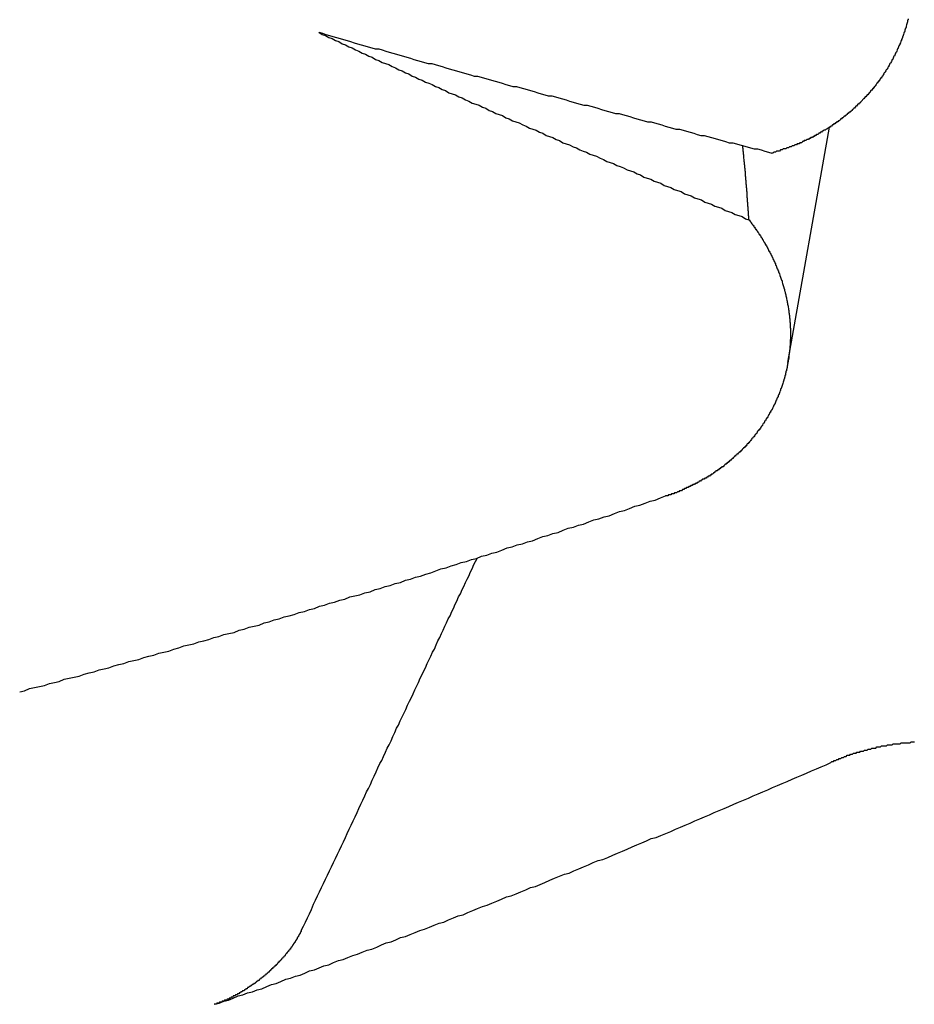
# Model space of a CAD drawing. Extents: x 1107 to 4046, y 937 to 3355.
# Tile 428 of 656: x 2162.282 to 2163.141, y 2668.278 to 2669.223. Entities that reach past the tile are written whole.
import ezdxf

# ---------------------------------------------------------------- set-up
doc = ezdxf.new("R2010")
doc.units = 0
doc.layers.add('KF_VIDA_L___C_REAR', color=7, linetype='CONTINUOUS')

# ---------------------------------------------------------------- blocks, each defined once
blk = doc.blocks.new('KF_VIDA_L___C_REAR')
at = {"layer": 'KF_VIDA_L___C_REAR'}
blk.add_line((-23.959498, 979.680921), (-23.919476, 979.907006), dxfattribs=at)
for points in [[(-23.8439, 980.011, 0), (-23.8441, 980.01, 0), (-23.8443, 980.01, 0), (-23.8446, 980.009, 0), (-23.8448, 980.008, 0), (-23.845, 980.007, 0), (-23.8452, 980.006, 0), (-23.8454, 980.006, 0), (-23.8457, 980.005, 0), (-23.8459, 980.004, 0), (-23.8461, 980.003, 0), (-23.8464, 980.002, 0), (-23.8466, 980.002, 0), (-23.8469, 980.001, 0), (-23.8471, 980, 0), (-23.8474, 979.999, 0), (-23.8477, 979.998, 0), (-23.8479, 979.998, 0), (-23.8482, 979.997, 0), (-23.8485, 979.996, 0), (-23.8488, 979.995, 0), (-23.8491, 979.994, 0), (-23.8494, 979.994, 0), (-23.8496, 979.993, 0), (-23.8499, 979.992, 0), (-23.8503, 979.991, 0), (-23.8506, 979.99, 0), (-23.8509, 979.99, 0), (-23.8512, 979.989, 0), (-23.8515, 979.988, 0), (-23.8519, 979.987, 0), (-23.8522, 979.986, 0), (-23.8525, 979.986, 0), (-23.8529, 979.985, 0), (-23.8532, 979.984, 0), (-23.8536, 979.983, 0), (-23.8539, 979.982, 0), (-23.8543, 979.982, 0), (-23.8546, 979.981, 0), (-23.855, 979.98, 0), (-23.8554, 979.979, 0), (-23.8557, 979.979, 0), (-23.8561, 979.978, 0), (-23.8565, 979.977, 0), (-23.8569, 979.976, 0), (-23.8573, 979.975, 0), (-23.8577, 979.975, 0), (-23.8581, 979.974, 0), (-23.8585, 979.973, 0), (-23.8589, 979.972, 0), (-23.8593, 979.972, 0), (-23.8597, 979.971, 0), (-23.8602, 979.97, 0), (-23.8606, 979.969, 0), (-23.861, 979.968, 0), (-23.8615, 979.968, 0), (-23.8619, 979.967, 0), (-23.8623, 979.966, 0), (-23.8628, 979.965, 0), (-23.8632, 979.965, 0), (-23.8637, 979.964, 0), (-23.8642, 979.963, 0), (-23.8646, 979.962, 0), (-23.8651, 979.962, 0), (-23.8656, 979.961, 0), (-23.866, 979.96, 0), (-23.8665, 979.959, 0), (-23.867, 979.959, 0), (-23.8675, 979.958, 0), (-23.868, 979.957, 0), (-23.8685, 979.956, 0), (-23.869, 979.956, 0), (-23.8695, 979.955, 0), (-23.87, 979.954, 0), (-23.8705, 979.954, 0), (-23.871, 979.953, 0), (-23.8716, 979.952, 0), (-23.8721, 979.951, 0), (-23.8726, 979.951, 0), (-23.8731, 979.95, 0), (-23.8737, 979.949, 0), (-23.8742, 979.949, 0), (-23.8748, 979.948, 0), (-23.8753, 979.947, 0), (-23.8759, 979.946, 0), (-23.8764, 979.946, 0), (-23.877, 979.945, 0), (-23.8776, 979.944, 0), (-23.8781, 979.944, 0), (-23.8787, 979.943, 0), (-23.8793, 979.942, 0), (-23.8799, 979.942, 0), (-23.8805, 979.941, 0), (-23.881, 979.94, 0), (-23.8816, 979.94, 0), (-23.8822, 979.939, 0), (-23.8828, 979.938, 0), (-23.8834, 979.938, 0), (-23.884, 979.937, 0), (-23.8847, 979.936, 0), (-23.8853, 979.936, 0), (-23.8859, 979.935, 0), (-23.8865, 979.934, 0), (-23.8871, 979.934, 0), (-23.8878, 979.933, 0), (-23.8884, 979.932, 0), (-23.889, 979.932, 0), (-23.8897, 979.931, 0), (-23.8903, 979.93, 0), (-23.891, 979.93, 0), (-23.8916, 979.929, 0), (-23.8923, 979.929, 0), (-23.8929, 979.928, 0), (-23.8936, 979.927, 0), (-23.8942, 979.927, 0), (-23.8949, 979.926, 0), (-23.8956, 979.925, 0), (-23.8962, 979.925, 0), (-23.8969, 979.924, 0), (-23.8976, 979.924, 0), (-23.8983, 979.923, 0), (-23.899, 979.922, 0), (-23.8996, 979.922, 0), (-23.9003, 979.921, 0), (-23.901, 979.921, 0), (-23.9017, 979.92, 0), (-23.9024, 979.92, 0), (-23.9031, 979.919, 0), (-23.9038, 979.918, 0), (-23.9045, 979.918, 0), (-23.9052, 979.917, 0), (-23.9059, 979.917, 0), (-23.9066, 979.916, 0), (-23.9074, 979.916, 0), (-23.9081, 979.915, 0), (-23.9088, 979.915, 0), (-23.9095, 979.914, 0), (-23.9102, 979.913, 0), (-23.911, 979.913, 0), (-23.9117, 979.912, 0), (-23.9124, 979.912, 0), (-23.9131, 979.911, 0), (-23.9139, 979.911, 0), (-23.9146, 979.91, 0), (-23.9154, 979.91, 0), (-23.9161, 979.909, 0), (-23.9168, 979.909, 0), (-23.9176, 979.908, 0), (-23.9183, 979.908, 0), (-23.9191, 979.907, 0), (-23.9198, 979.907, 0), (-23.9206, 979.906, 0), (-23.9213, 979.906, 0), (-23.9221, 979.905, 0), (-23.9228, 979.905, 0), (-23.9236, 979.904, 0), (-23.9244, 979.904, 0), (-23.9251, 979.904, 0), (-23.9259, 979.903, 0), (-23.9267, 979.903, 0), (-23.9274, 979.902, 0), (-23.9282, 979.902, 0), (-23.929, 979.901, 0), (-23.9297, 979.901, 0), (-23.9305, 979.9, 0), (-23.9313, 979.9, 0), (-23.9321, 979.9, 0), (-23.9328, 979.899, 0), (-23.9336, 979.899, 0), (-23.9344, 979.898, 0), (-23.9352, 979.898, 0), (-23.9359, 979.897, 0), (-23.9367, 979.897, 0), (-23.9375, 979.897, 0), (-23.9383, 979.896, 0), (-23.9391, 979.896, 0), (-23.9399, 979.895, 0), (-23.9407, 979.895, 0), (-23.9415, 979.895, 0), (-23.9423, 979.894, 0), (-23.9431, 979.894, 0), (-23.9439, 979.894, 0), (-23.9447, 979.893, 0), (-23.9455, 979.893, 0), (-23.9463, 979.892, 0), (-23.9472, 979.892, 0), (-23.948, 979.892, 0), (-23.9488, 979.891, 0), (-23.9496, 979.891, 0), (-23.9505, 979.891, 0), (-23.9513, 979.89, 0), (-23.9521, 979.89, 0), (-23.953, 979.89, 0), (-23.9538, 979.889, 0), (-23.9547, 979.889, 0), (-23.9555, 979.889, 0), (-23.9564, 979.888, 0), (-23.9572, 979.888, 0), (-23.9581, 979.888, 0), (-23.959, 979.887, 0), (-23.9598, 979.887, 0), (-23.9607, 979.887, 0), (-23.9616, 979.886, 0), (-23.9624, 979.886, 0), (-23.9633, 979.886, 0), (-23.9642, 979.886, 0), (-23.9651, 979.885, 0), (-23.9659, 979.885, 0), (-23.9668, 979.885, 0), (-23.9677, 979.884, 0), (-23.9686, 979.884, 0), (-23.9695, 979.884, 0), (-23.9704, 979.884, 0), (-23.9713, 979.883, 0), (-23.9722, 979.883, 0), (-23.9731, 979.883, 0), (-23.974, 979.882, 0), (-23.9749, 979.882, 0)], [(-24.4099, 979.998, 0), (-24.4067, 979.996, 0), (-24.4035, 979.995, 0), (-24.4003, 979.993, 0), (-24.3971, 979.992, 0), (-24.3939, 979.99, 0), (-24.3907, 979.989, 0), (-24.3875, 979.987, 0), (-24.3843, 979.986, 0), (-24.3812, 979.984, 0), (-24.378, 979.983, 0), (-24.3748, 979.981, 0), (-24.3716, 979.98, 0), (-24.3684, 979.978, 0), (-24.3652, 979.977, 0), (-24.362, 979.975, 0), (-24.3588, 979.974, 0), (-24.3556, 979.972, 0), (-24.3524, 979.971, 0), (-24.3492, 979.969, 0), (-24.346, 979.968, 0), (-24.3428, 979.967, 0), (-24.3396, 979.965, 0), (-24.3364, 979.964, 0), (-24.3332, 979.962, 0), (-24.33, 979.961, 0), (-24.3268, 979.959, 0), (-24.3236, 979.958, 0), (-24.3204, 979.956, 0), (-24.3171, 979.955, 0), (-24.3139, 979.953, 0), (-24.3107, 979.952, 0), (-24.3075, 979.95, 0), (-24.3043, 979.949, 0), (-24.3011, 979.948, 0), (-24.2979, 979.946, 0), (-24.2947, 979.945, 0), (-24.2915, 979.943, 0), (-24.2883, 979.942, 0), (-24.2851, 979.94, 0), (-24.2818, 979.939, 0), (-24.2786, 979.938, 0), (-24.2754, 979.936, 0), (-24.2722, 979.935, 0), (-24.269, 979.933, 0), (-24.2658, 979.932, 0), (-24.2626, 979.93, 0), (-24.2593, 979.929, 0), (-24.2561, 979.928, 0), (-24.2529, 979.926, 0), (-24.2497, 979.925, 0), (-24.2465, 979.923, 0), (-24.2432, 979.922, 0), (-24.24, 979.92, 0), (-24.2368, 979.919, 0), (-24.2336, 979.918, 0), (-24.2304, 979.916, 0), (-24.2271, 979.915, 0), (-24.2239, 979.913, 0), (-24.2207, 979.912, 0), (-24.2175, 979.911, 0), (-24.2142, 979.909, 0), (-24.211, 979.908, 0), (-24.2078, 979.906, 0), (-24.2046, 979.905, 0), (-24.2013, 979.904, 0), (-24.1981, 979.902, 0), (-24.1949, 979.901, 0), (-24.1917, 979.899, 0), (-24.1884, 979.898, 0), (-24.1852, 979.897, 0), (-24.182, 979.895, 0), (-24.1787, 979.894, 0), (-24.1755, 979.892, 0), (-24.1723, 979.891, 0), (-24.1691, 979.89, 0), (-24.1658, 979.888, 0), (-24.1626, 979.887, 0), (-24.1594, 979.885, 0), (-24.1561, 979.884, 0), (-24.1529, 979.883, 0), (-24.1496, 979.881, 0), (-24.1464, 979.88, 0), (-24.1432, 979.879, 0), (-24.1399, 979.877, 0), (-24.1367, 979.876, 0), (-24.1335, 979.874, 0), (-24.1302, 979.873, 0), (-24.127, 979.872, 0), (-24.1237, 979.87, 0), (-24.1205, 979.869, 0), (-24.1173, 979.868, 0), (-24.114, 979.866, 0), (-24.1108, 979.865, 0), (-24.1075, 979.864, 0), (-24.1043, 979.862, 0), (-24.1011, 979.861, 0), (-24.0978, 979.859, 0), (-24.0946, 979.858, 0), (-24.0913, 979.857, 0), (-24.0881, 979.855, 0), (-24.0848, 979.854, 0), (-24.0816, 979.853, 0), (-24.0783, 979.851, 0), (-24.0751, 979.85, 0), (-24.0719, 979.849, 0), (-24.0686, 979.847, 0), (-24.0654, 979.846, 0), (-24.0621, 979.845, 0), (-24.0589, 979.843, 0), (-24.0556, 979.842, 0), (-24.0524, 979.841, 0), (-24.0491, 979.839, 0), (-24.0459, 979.838, 0), (-24.0426, 979.837, 0), (-24.0394, 979.835, 0), (-24.0361, 979.834, 0), (-24.0329, 979.833, 0), (-24.0296, 979.831, 0), (-24.0263, 979.83, 0), (-24.0231, 979.829, 0), (-24.0198, 979.827, 0), (-24.0166, 979.826, 0), (-24.0133, 979.825, 0), (-24.0101, 979.823, 0), (-24.0068, 979.822, 0), (-24.0036, 979.821, 0), (-24.0003, 979.819, 0), (-23.997, 979.818, 0)], [(-24.4099, 979.998, 0), (-24.4065, 979.997, 0), (-24.4031, 979.996, 0), (-24.3997, 979.995, 0), (-24.3964, 979.994, 0), (-24.393, 979.993, 0), (-24.3896, 979.992, 0), (-24.3862, 979.991, 0), (-24.3828, 979.99, 0), (-24.3795, 979.989, 0), (-24.3761, 979.988, 0), (-24.3727, 979.987, 0), (-24.3693, 979.986, 0), (-24.3659, 979.985, 0), (-24.3626, 979.984, 0), (-24.3592, 979.983, 0), (-24.3558, 979.982, 0), (-24.3524, 979.982, 0), (-24.349, 979.981, 0), (-24.3457, 979.98, 0), (-24.3423, 979.979, 0), (-24.3389, 979.978, 0), (-24.3355, 979.977, 0), (-24.3321, 979.976, 0), (-24.3287, 979.975, 0), (-24.3253, 979.974, 0), (-24.322, 979.973, 0), (-24.3186, 979.972, 0), (-24.3152, 979.971, 0), (-24.3118, 979.97, 0), (-24.3084, 979.969, 0), (-24.305, 979.968, 0), (-24.3016, 979.968, 0), (-24.2982, 979.967, 0), (-24.2949, 979.966, 0), (-24.2915, 979.965, 0), (-24.2881, 979.964, 0), (-24.2847, 979.963, 0), (-24.2813, 979.962, 0), (-24.2779, 979.961, 0), (-24.2745, 979.96, 0), (-24.2711, 979.959, 0), (-24.2677, 979.958, 0), (-24.2643, 979.957, 0), (-24.2609, 979.956, 0), (-24.2576, 979.956, 0), (-24.2542, 979.955, 0), (-24.2508, 979.954, 0), (-24.2474, 979.953, 0), (-24.244, 979.952, 0), (-24.2406, 979.951, 0), (-24.2372, 979.95, 0), (-24.2338, 979.949, 0), (-24.2304, 979.948, 0), (-24.227, 979.947, 0), (-24.2236, 979.946, 0), (-24.2202, 979.946, 0), (-24.2168, 979.945, 0), (-24.2134, 979.944, 0), (-24.21, 979.943, 0), (-24.2066, 979.942, 0), (-24.2032, 979.941, 0), (-24.1998, 979.94, 0), (-24.1964, 979.939, 0), (-24.193, 979.938, 0), (-24.1896, 979.937, 0), (-24.1862, 979.937, 0), (-24.1828, 979.936, 0), (-24.1794, 979.935, 0), (-24.176, 979.934, 0), (-24.1726, 979.933, 0), (-24.1692, 979.932, 0), (-24.1658, 979.931, 0), (-24.1624, 979.93, 0), (-24.159, 979.929, 0), (-24.1556, 979.928, 0), (-24.1522, 979.928, 0), (-24.1488, 979.927, 0), (-24.1454, 979.926, 0), (-24.142, 979.925, 0), (-24.1386, 979.924, 0), (-24.1352, 979.923, 0), (-24.1318, 979.922, 0), (-24.1284, 979.921, 0), (-24.125, 979.92, 0), (-24.1216, 979.92, 0), (-24.1182, 979.919, 0), (-24.1148, 979.918, 0), (-24.1113, 979.917, 0), (-24.1079, 979.916, 0), (-24.1045, 979.915, 0), (-24.1011, 979.914, 0), (-24.0977, 979.913, 0), (-24.0943, 979.912, 0), (-24.0909, 979.912, 0), (-24.0875, 979.911, 0), (-24.0841, 979.91, 0), (-24.0807, 979.909, 0), (-24.0773, 979.908, 0), (-24.0739, 979.907, 0), (-24.0705, 979.906, 0), (-24.067, 979.905, 0), (-24.0636, 979.905, 0), (-24.0602, 979.904, 0), (-24.0568, 979.903, 0), (-24.0534, 979.902, 0), (-24.05, 979.901, 0), (-24.0466, 979.9, 0), (-24.0432, 979.899, 0), (-24.0398, 979.899, 0), (-24.0363, 979.898, 0), (-24.0329, 979.897, 0), (-24.0295, 979.896, 0), (-24.0261, 979.895, 0), (-24.0227, 979.894, 0), (-24.0193, 979.893, 0), (-24.0159, 979.892, 0), (-24.0125, 979.892, 0), (-24.009, 979.891, 0), (-24.0056, 979.89, 0), (-24.0022, 979.889, 0), (-23.9988, 979.888, 0), (-23.9954, 979.887, 0), (-23.992, 979.886, 0), (-23.9886, 979.886, 0), (-23.9851, 979.885, 0), (-23.9817, 979.884, 0), (-23.9783, 979.883, 0), (-23.9749, 979.882, 0)], [(-23.997, 979.818, 0), (-23.9971, 979.819, 0), (-23.9971, 979.819, 0), (-23.9972, 979.82, 0), (-23.9972, 979.821, 0), (-23.9972, 979.821, 0), (-23.9973, 979.822, 0), (-23.9973, 979.822, 0), (-23.9973, 979.823, 0), (-23.9974, 979.823, 0), (-23.9974, 979.824, 0), (-23.9974, 979.825, 0), (-23.9975, 979.825, 0), (-23.9975, 979.826, 0), (-23.9975, 979.826, 0), (-23.9976, 979.827, 0), (-23.9976, 979.827, 0), (-23.9977, 979.828, 0), (-23.9977, 979.829, 0), (-23.9977, 979.829, 0), (-23.9978, 979.83, 0), (-23.9978, 979.83, 0), (-23.9979, 979.831, 0), (-23.9979, 979.831, 0), (-23.9979, 979.832, 0), (-23.998, 979.833, 0), (-23.998, 979.833, 0), (-23.998, 979.834, 0), (-23.9981, 979.834, 0), (-23.9981, 979.835, 0), (-23.9982, 979.835, 0), (-23.9982, 979.836, 0), (-23.9982, 979.837, 0), (-23.9983, 979.837, 0), (-23.9983, 979.838, 0), (-23.9984, 979.838, 0), (-23.9984, 979.839, 0), (-23.9985, 979.839, 0), (-23.9985, 979.84, 0), (-23.9985, 979.841, 0), (-23.9986, 979.841, 0), (-23.9986, 979.842, 0), (-23.9987, 979.842, 0), (-23.9987, 979.843, 0), (-23.9987, 979.843, 0), (-23.9988, 979.844, 0), (-23.9988, 979.845, 0), (-23.9989, 979.845, 0), (-23.9989, 979.846, 0), (-23.999, 979.846, 0), (-23.999, 979.847, 0), (-23.999, 979.847, 0), (-23.9991, 979.848, 0), (-23.9991, 979.848, 0), (-23.9992, 979.849, 0), (-23.9992, 979.85, 0), (-23.9993, 979.85, 0), (-23.9993, 979.851, 0), (-23.9994, 979.851, 0), (-23.9994, 979.852, 0), (-23.9995, 979.852, 0), (-23.9995, 979.853, 0), (-23.9995, 979.854, 0), (-23.9996, 979.854, 0), (-23.9996, 979.855, 0), (-23.9997, 979.855, 0), (-23.9997, 979.856, 0), (-23.9998, 979.856, 0), (-23.9998, 979.857, 0), (-23.9999, 979.857, 0), (-23.9999, 979.858, 0), (-24, 979.859, 0), (-24, 979.859, 0), (-24.0001, 979.86, 0), (-24.0001, 979.86, 0), (-24.0002, 979.861, 0), (-24.0002, 979.861, 0), (-24.0003, 979.862, 0), (-24.0003, 979.862, 0), (-24.0004, 979.863, 0), (-24.0004, 979.863, 0), (-24.0004, 979.864, 0), (-24.0005, 979.865, 0), (-24.0005, 979.865, 0), (-24.0006, 979.866, 0), (-24.0006, 979.866, 0), (-24.0007, 979.867, 0), (-24.0007, 979.867, 0), (-24.0008, 979.868, 0), (-24.0008, 979.868, 0), (-24.0009, 979.869, 0), (-24.001, 979.869, 0), (-24.001, 979.87, 0), (-24.0011, 979.871, 0), (-24.0011, 979.871, 0), (-24.0012, 979.872, 0), (-24.0012, 979.872, 0), (-24.0013, 979.873, 0), (-24.0013, 979.873, 0), (-24.0014, 979.874, 0), (-24.0014, 979.874, 0), (-24.0015, 979.875, 0), (-24.0015, 979.875, 0), (-24.0016, 979.876, 0), (-24.0016, 979.876, 0), (-24.0017, 979.877, 0), (-24.0017, 979.878, 0), (-24.0018, 979.878, 0), (-24.0018, 979.879, 0), (-24.0019, 979.879, 0), (-24.002, 979.88, 0), (-24.002, 979.88, 0), (-24.0021, 979.881, 0), (-24.0021, 979.881, 0), (-24.0022, 979.882, 0), (-24.0022, 979.882, 0), (-24.0023, 979.883, 0), (-24.0023, 979.883, 0), (-24.0024, 979.884, 0), (-24.0025, 979.884, 0), (-24.0025, 979.885, 0), (-24.0026, 979.886, 0), (-24.0026, 979.886, 0), (-24.0027, 979.887, 0), (-24.0027, 979.887, 0), (-24.0028, 979.888, 0), (-24.0028, 979.888, 0), (-24.0029, 979.889, 0), (-24.003, 979.889, 0)], [(-23.997, 979.818, 0), (-23.9966, 979.818, 0), (-23.9961, 979.817, 0), (-23.9956, 979.816, 0), (-23.9951, 979.816, 0), (-23.9947, 979.815, 0), (-23.9942, 979.814, 0), (-23.9937, 979.814, 0), (-23.9933, 979.813, 0), (-23.9928, 979.813, 0), (-23.9924, 979.812, 0), (-23.9919, 979.811, 0), (-23.9915, 979.811, 0), (-23.991, 979.81, 0), (-23.9906, 979.809, 0), (-23.9902, 979.809, 0), (-23.9897, 979.808, 0), (-23.9893, 979.808, 0), (-23.9889, 979.807, 0), (-23.9884, 979.806, 0), (-23.988, 979.806, 0), (-23.9876, 979.805, 0), (-23.9872, 979.804, 0), (-23.9868, 979.804, 0), (-23.9863, 979.803, 0), (-23.9859, 979.803, 0), (-23.9855, 979.802, 0), (-23.9851, 979.801, 0), (-23.9847, 979.801, 0), (-23.9843, 979.8, 0), (-23.9839, 979.799, 0), (-23.9836, 979.799, 0), (-23.9832, 979.798, 0), (-23.9828, 979.797, 0), (-23.9824, 979.797, 0), (-23.982, 979.796, 0), (-23.9817, 979.796, 0), (-23.9813, 979.795, 0), (-23.9809, 979.794, 0), (-23.9806, 979.794, 0), (-23.9802, 979.793, 0), (-23.9798, 979.792, 0), (-23.9795, 979.792, 0), (-23.9791, 979.791, 0), (-23.9788, 979.79, 0), (-23.9784, 979.79, 0), (-23.9781, 979.789, 0), (-23.9777, 979.788, 0), (-23.9774, 979.788, 0), (-23.977, 979.787, 0), (-23.9767, 979.786, 0), (-23.9763, 979.786, 0), (-23.976, 979.785, 0), (-23.9757, 979.784, 0), (-23.9753, 979.784, 0), (-23.975, 979.783, 0), (-23.9747, 979.782, 0), (-23.9744, 979.782, 0), (-23.9741, 979.781, 0), (-23.9737, 979.78, 0), (-23.9734, 979.78, 0), (-23.9731, 979.779, 0), (-23.9728, 979.778, 0), (-23.9725, 979.778, 0), (-23.9722, 979.777, 0), (-23.9719, 979.776, 0), (-23.9716, 979.776, 0), (-23.9713, 979.775, 0), (-23.971, 979.774, 0), (-23.9707, 979.774, 0), (-23.9704, 979.773, 0), (-23.9701, 979.772, 0), (-23.9699, 979.771, 0), (-23.9696, 979.771, 0), (-23.9693, 979.77, 0), (-23.969, 979.769, 0), (-23.9687, 979.769, 0), (-23.9685, 979.768, 0), (-23.9682, 979.767, 0), (-23.968, 979.767, 0), (-23.9677, 979.766, 0), (-23.9674, 979.765, 0), (-23.9672, 979.764, 0), (-23.9669, 979.764, 0), (-23.9667, 979.763, 0), (-23.9664, 979.762, 0), (-23.9662, 979.762, 0), (-23.966, 979.761, 0), (-23.9657, 979.76, 0), (-23.9655, 979.76, 0), (-23.9652, 979.759, 0), (-23.965, 979.758, 0), (-23.9648, 979.757, 0), (-23.9646, 979.757, 0), (-23.9644, 979.756, 0), (-23.9641, 979.755, 0), (-23.9639, 979.754, 0), (-23.9637, 979.754, 0), (-23.9635, 979.753, 0), (-23.9633, 979.752, 0), (-23.9631, 979.752, 0), (-23.9629, 979.751, 0), (-23.9627, 979.75, 0), (-23.9625, 979.749, 0), (-23.9623, 979.749, 0), (-23.9621, 979.748, 0), (-23.962, 979.747, 0), (-23.9618, 979.747, 0), (-23.9616, 979.746, 0), (-23.9614, 979.745, 0), (-23.9613, 979.744, 0), (-23.9611, 979.744, 0), (-23.9609, 979.743, 0), (-23.9608, 979.742, 0), (-23.9606, 979.741, 0), (-23.9605, 979.741, 0), (-23.9603, 979.74, 0), (-23.9602, 979.739, 0), (-23.96, 979.738, 0), (-23.9599, 979.738, 0), (-23.9598, 979.737, 0), (-23.9596, 979.736, 0), (-23.9595, 979.736, 0), (-23.9594, 979.735, 0), (-23.9592, 979.734, 0), (-23.9591, 979.733, 0), (-23.959, 979.733, 0), (-23.9589, 979.732, 0), (-23.9588, 979.731, 0), (-23.9587, 979.73, 0), (-23.9586, 979.73, 0), (-23.9585, 979.729, 0), (-23.9584, 979.728, 0), (-23.9583, 979.727, 0), (-23.9582, 979.727, 0), (-23.9581, 979.726, 0), (-23.958, 979.725, 0), (-23.958, 979.725, 0), (-23.9579, 979.724, 0), (-23.9578, 979.723, 0), (-23.9578, 979.722, 0), (-23.9577, 979.722, 0), (-23.9576, 979.721, 0), (-23.9576, 979.72, 0), (-23.9575, 979.719, 0), (-23.9575, 979.719, 0), (-23.9574, 979.718, 0), (-23.9574, 979.717, 0), (-23.9574, 979.716, 0), (-23.9573, 979.716, 0), (-23.9573, 979.715, 0), (-23.9573, 979.714, 0), (-23.9572, 979.714, 0), (-23.9572, 979.713, 0), (-23.9572, 979.712, 0), (-23.9572, 979.711, 0), (-23.9572, 979.711, 0), (-23.9572, 979.71, 0), (-23.9572, 979.709, 0), (-23.9572, 979.708, 0), (-23.9572, 979.708, 0), (-23.9572, 979.707, 0), (-23.9572, 979.706, 0), (-23.9572, 979.705, 0), (-23.9572, 979.705, 0), (-23.9572, 979.704, 0), (-23.9572, 979.703, 0), (-23.9573, 979.703, 0), (-23.9573, 979.702, 0), (-23.9573, 979.701, 0), (-23.9574, 979.7, 0), (-23.9574, 979.7, 0), (-23.9574, 979.699, 0), (-23.9575, 979.698, 0), (-23.9575, 979.697, 0), (-23.9576, 979.697, 0), (-23.9576, 979.696, 0), (-23.9577, 979.695, 0), (-23.9578, 979.695, 0), (-23.9578, 979.694, 0), (-23.9579, 979.693, 0), (-23.958, 979.692, 0), (-23.958, 979.692, 0), (-23.9581, 979.691, 0), (-23.9582, 979.69, 0), (-23.9583, 979.69, 0), (-23.9584, 979.689, 0), (-23.9585, 979.688, 0), (-23.9585, 979.687, 0), (-23.9586, 979.687, 0), (-23.9587, 979.686, 0), (-23.9588, 979.685, 0), (-23.9589, 979.685, 0), (-23.9591, 979.684, 0), (-23.9592, 979.683, 0), (-23.9593, 979.683, 0), (-23.9594, 979.682, 0), (-23.9595, 979.681, 0), (-23.9596, 979.68, 0), (-23.9598, 979.68, 0), (-23.9599, 979.679, 0), (-23.96, 979.678, 0), (-23.9602, 979.678, 0), (-23.9603, 979.677, 0), (-23.9604, 979.676, 0), (-23.9606, 979.676, 0), (-23.9607, 979.675, 0), (-23.9609, 979.674, 0), (-23.961, 979.673, 0), (-23.9612, 979.673, 0), (-23.9614, 979.672, 0), (-23.9615, 979.671, 0), (-23.9617, 979.671, 0), (-23.9619, 979.67, 0), (-23.962, 979.669, 0), (-23.9622, 979.669, 0), (-23.9624, 979.668, 0), (-23.9626, 979.667, 0), (-23.9627, 979.667, 0), (-23.9629, 979.666, 0), (-23.9631, 979.665, 0), (-23.9633, 979.665, 0), (-23.9635, 979.664, 0), (-23.9637, 979.663, 0), (-23.9639, 979.663, 0), (-23.9641, 979.662, 0), (-23.9643, 979.661, 0), (-23.9645, 979.661, 0), (-23.9647, 979.66, 0), (-23.9649, 979.659, 0), (-23.9651, 979.659, 0), (-23.9654, 979.658, 0), (-23.9656, 979.657, 0), (-23.9658, 979.657, 0), (-23.966, 979.656, 0), (-23.9663, 979.656, 0), (-23.9665, 979.655, 0), (-23.9667, 979.654, 0), (-23.967, 979.654, 0), (-23.9672, 979.653, 0), (-23.9675, 979.652, 0), (-23.9677, 979.652, 0), (-23.968, 979.651, 0), (-23.9682, 979.65, 0), (-23.9685, 979.65, 0), (-23.9688, 979.649, 0), (-23.969, 979.648, 0), (-23.9693, 979.648, 0), (-23.9696, 979.647, 0), (-23.9699, 979.647, 0), (-23.9701, 979.646, 0), (-23.9704, 979.645, 0), (-23.9707, 979.645, 0), (-23.971, 979.644, 0), (-23.9713, 979.643, 0), (-23.9716, 979.643, 0), (-23.9719, 979.642, 0), (-23.9722, 979.641, 0), (-23.9725, 979.641, 0), (-23.9728, 979.64, 0), (-23.9731, 979.64, 0), (-23.9734, 979.639, 0), (-23.9738, 979.638, 0), (-23.9741, 979.638, 0), (-23.9744, 979.637, 0), (-23.9747, 979.636, 0), (-23.9751, 979.636, 0), (-23.9754, 979.635, 0), (-23.9757, 979.635, 0), (-23.9761, 979.634, 0), (-23.9764, 979.633, 0), (-23.9768, 979.633, 0), (-23.9771, 979.632, 0), (-23.9775, 979.631, 0), (-23.9778, 979.631, 0), (-23.9782, 979.63, 0), (-23.9786, 979.63, 0), (-23.9789, 979.629, 0), (-23.9793, 979.628, 0), (-23.9797, 979.628, 0), (-23.98, 979.627, 0), (-23.9804, 979.627, 0), (-23.9808, 979.626, 0), (-23.9812, 979.625, 0), (-23.9816, 979.625, 0), (-23.982, 979.624, 0), (-23.9824, 979.623, 0), (-23.9827, 979.623, 0), (-23.9831, 979.622, 0), (-23.9836, 979.622, 0), (-23.984, 979.621, 0), (-23.9844, 979.62, 0), (-23.9848, 979.62, 0), (-23.9852, 979.619, 0), (-23.9856, 979.619, 0), (-23.986, 979.618, 0), (-23.9865, 979.617, 0), (-23.9869, 979.617, 0), (-23.9873, 979.616, 0), (-23.9877, 979.616, 0), (-23.9882, 979.615, 0), (-23.9886, 979.615, 0), (-23.9891, 979.614, 0), (-23.9895, 979.613, 0), (-23.9899, 979.613, 0), (-23.9904, 979.612, 0), (-23.9909, 979.612, 0), (-23.9913, 979.611, 0), (-23.9918, 979.61, 0), (-23.9922, 979.61, 0), (-23.9927, 979.609, 0), (-23.9932, 979.609, 0), (-23.9936, 979.608, 0), (-23.9941, 979.608, 0), (-23.9946, 979.607, 0), (-23.9951, 979.606, 0), (-23.9955, 979.606, 0), (-23.996, 979.605, 0), (-23.9965, 979.605, 0), (-23.997, 979.604, 0), (-23.9975, 979.604, 0), (-23.998, 979.603, 0), (-23.9985, 979.603, 0), (-23.999, 979.602, 0), (-23.9995, 979.601, 0), (-24, 979.601, 0), (-24.0005, 979.6, 0), (-24.001, 979.6, 0), (-24.0015, 979.599, 0), (-24.0021, 979.599, 0), (-24.0026, 979.598, 0), (-24.0031, 979.598, 0), (-24.0036, 979.597, 0), (-24.0042, 979.597, 0), (-24.0047, 979.596, 0), (-24.0052, 979.596, 0), (-24.0058, 979.595, 0), (-24.0063, 979.595, 0), (-24.0068, 979.594, 0), (-24.0074, 979.594, 0), (-24.0079, 979.593, 0), (-24.0085, 979.593, 0), (-24.009, 979.592, 0), (-24.0096, 979.592, 0), (-24.0102, 979.591, 0), (-24.0107, 979.591, 0), (-24.0113, 979.59, 0), (-24.0118, 979.59, 0), (-24.0124, 979.589, 0), (-24.013, 979.589, 0), (-24.0135, 979.588, 0), (-24.0141, 979.588, 0), (-24.0147, 979.587, 0), (-24.0153, 979.587, 0), (-24.0159, 979.586, 0), (-24.0164, 979.586, 0), (-24.017, 979.585, 0), (-24.0176, 979.585, 0), (-24.0182, 979.584, 0), (-24.0188, 979.584, 0), (-24.0194, 979.583, 0), (-24.02, 979.583, 0), (-24.0206, 979.582, 0), (-24.0212, 979.582, 0), (-24.0218, 979.581, 0), (-24.0224, 979.581, 0), (-24.023, 979.581, 0), (-24.0236, 979.58, 0), (-24.0242, 979.58, 0), (-24.0248, 979.579, 0), (-24.0255, 979.579, 0), (-24.0261, 979.578, 0), (-24.0267, 979.578, 0), (-24.0273, 979.577, 0), (-24.0279, 979.577, 0), (-24.0286, 979.577, 0), (-24.0292, 979.576, 0), (-24.0298, 979.576, 0), (-24.0304, 979.575, 0), (-24.0311, 979.575, 0), (-24.0317, 979.574, 0), (-24.0323, 979.574, 0), (-24.033, 979.574, 0), (-24.0336, 979.573, 0), (-24.0342, 979.573, 0), (-24.0349, 979.572, 0), (-24.0355, 979.572, 0), (-24.0362, 979.572, 0), (-24.0368, 979.571, 0), (-24.0375, 979.571, 0), (-24.0381, 979.57, 0), (-24.0388, 979.57, 0), (-24.0394, 979.57, 0), (-24.0401, 979.569, 0), (-24.0407, 979.569, 0), (-24.0414, 979.569, 0), (-24.042, 979.568, 0), (-24.0427, 979.568, 0), (-24.0434, 979.567, 0), (-24.044, 979.567, 0), (-24.0447, 979.567, 0), (-24.0453, 979.566, 0), (-24.046, 979.566, 0), (-24.0467, 979.566, 0), (-24.0473, 979.565, 0), (-24.048, 979.565, 0), (-24.0487, 979.565, 0), (-24.0493, 979.564, 0), (-24.05, 979.564, 0), (-24.0507, 979.564, 0), (-24.0514, 979.563, 0), (-24.052, 979.563, 0), (-24.0527, 979.563, 0), (-24.0534, 979.562, 0), (-24.0541, 979.562, 0), (-24.0547, 979.562, 0), (-24.0554, 979.561, 0), (-24.0561, 979.561, 0), (-24.0568, 979.561, 0), (-24.0575, 979.56, 0), (-24.0581, 979.56, 0), (-24.0588, 979.56, 0), (-24.0595, 979.559, 0), (-24.0602, 979.559, 0), (-24.0609, 979.559, 0), (-24.0616, 979.558, 0), (-24.0623, 979.558, 0), (-24.0629, 979.558, 0), (-24.0636, 979.558, 0), (-24.0643, 979.557, 0), (-24.065, 979.557, 0), (-24.0657, 979.557, 0), (-24.0664, 979.556, 0), (-24.0671, 979.556, 0), (-24.0678, 979.556, 0), (-24.0685, 979.556, 0), (-24.0692, 979.555, 0), (-24.0699, 979.555, 0), (-24.0706, 979.555, 0), (-24.0713, 979.555, 0), (-24.072, 979.554, 0), (-24.0727, 979.554, 0), (-24.0734, 979.554, 0), (-24.0741, 979.554, 0), (-24.0749, 979.553, 0), (-24.0756, 979.553, 0), (-24.0763, 979.553, 0), (-24.077, 979.553, 0)], [(-24.6972, 979.365, 0), (-24.6925, 979.366, 0), (-24.6877, 979.368, 0), (-24.683, 979.369, 0), (-24.6782, 979.37, 0), (-24.6735, 979.371, 0), (-24.6687, 979.373, 0), (-24.6639, 979.374, 0), (-24.6592, 979.375, 0), (-24.6544, 979.377, 0), (-24.6496, 979.378, 0), (-24.6449, 979.379, 0), (-24.6401, 979.38, 0), (-24.6353, 979.382, 0), (-24.6306, 979.383, 0), (-24.6258, 979.384, 0), (-24.621, 979.386, 0), (-24.6162, 979.387, 0), (-24.6115, 979.388, 0), (-24.6067, 979.39, 0), (-24.6019, 979.391, 0), (-24.5971, 979.392, 0), (-24.5923, 979.394, 0), (-24.5875, 979.395, 0), (-24.5827, 979.396, 0), (-24.578, 979.398, 0), (-24.5732, 979.399, 0), (-24.5684, 979.4, 0), (-24.5636, 979.402, 0), (-24.5588, 979.403, 0), (-24.554, 979.404, 0), (-24.5492, 979.406, 0), (-24.5444, 979.407, 0), (-24.5396, 979.409, 0), (-24.5348, 979.41, 0), (-24.53, 979.411, 0), (-24.5251, 979.413, 0), (-24.5203, 979.414, 0), (-24.5155, 979.415, 0), (-24.5107, 979.417, 0), (-24.5059, 979.418, 0), (-24.5011, 979.42, 0), (-24.4963, 979.421, 0), (-24.4914, 979.422, 0), (-24.4866, 979.424, 0), (-24.4818, 979.425, 0), (-24.477, 979.427, 0), (-24.4722, 979.428, 0), (-24.4673, 979.429, 0), (-24.4625, 979.431, 0), (-24.4577, 979.432, 0), (-24.4528, 979.434, 0), (-24.448, 979.435, 0), (-24.4432, 979.437, 0), (-24.4383, 979.438, 0), (-24.4335, 979.439, 0), (-24.4287, 979.441, 0), (-24.4238, 979.442, 0), (-24.419, 979.444, 0), (-24.4141, 979.445, 0), (-24.4093, 979.447, 0), (-24.4045, 979.448, 0), (-24.3996, 979.45, 0), (-24.3948, 979.451, 0), (-24.3899, 979.453, 0), (-24.3851, 979.454, 0), (-24.3802, 979.456, 0), (-24.3754, 979.457, 0), (-24.3705, 979.458, 0), (-24.3657, 979.46, 0), (-24.3608, 979.461, 0), (-24.3559, 979.463, 0), (-24.3511, 979.464, 0), (-24.3462, 979.466, 0), (-24.3414, 979.467, 0), (-24.3365, 979.469, 0), (-24.3316, 979.47, 0), (-24.3268, 979.472, 0), (-24.3219, 979.473, 0), (-24.317, 979.475, 0), (-24.3122, 979.476, 0), (-24.3073, 979.478, 0), (-24.3024, 979.479, 0), (-24.2975, 979.481, 0), (-24.2927, 979.483, 0), (-24.2878, 979.484, 0), (-24.2829, 979.486, 0), (-24.278, 979.487, 0), (-24.2732, 979.489, 0), (-24.2683, 979.49, 0), (-24.2634, 979.492, 0), (-24.2585, 979.493, 0), (-24.2536, 979.495, 0), (-24.2487, 979.496, 0), (-24.2438, 979.498, 0), (-24.239, 979.499, 0), (-24.2341, 979.501, 0), (-24.2292, 979.503, 0), (-24.2243, 979.504, 0), (-24.2194, 979.506, 0), (-24.2145, 979.507, 0), (-24.2096, 979.509, 0), (-24.2047, 979.51, 0), (-24.1998, 979.512, 0), (-24.1949, 979.514, 0), (-24.19, 979.515, 0), (-24.1851, 979.517, 0), (-24.1802, 979.518, 0), (-24.1753, 979.52, 0), (-24.1704, 979.522, 0), (-24.1655, 979.523, 0), (-24.1606, 979.525, 0), (-24.1557, 979.526, 0), (-24.1508, 979.528, 0), (-24.1459, 979.53, 0), (-24.141, 979.531, 0), (-24.136, 979.533, 0), (-24.1311, 979.534, 0), (-24.1262, 979.536, 0), (-24.1213, 979.538, 0), (-24.1164, 979.539, 0), (-24.1115, 979.541, 0), (-24.1066, 979.543, 0), (-24.1016, 979.544, 0), (-24.0967, 979.546, 0), (-24.0918, 979.548, 0), (-24.0869, 979.549, 0), (-24.0819, 979.551, 0), (-24.077, 979.553, 0)], [(-24.4268, 979.136, 0), (-24.4248, 979.14, 0), (-24.4229, 979.144, 0), (-24.4209, 979.148, 0), (-24.4189, 979.152, 0), (-24.417, 979.156, 0), (-24.415, 979.161, 0), (-24.4131, 979.165, 0), (-24.4112, 979.169, 0), (-24.4092, 979.173, 0), (-24.4073, 979.177, 0), (-24.4054, 979.181, 0), (-24.4035, 979.185, 0), (-24.4015, 979.189, 0), (-24.3996, 979.193, 0), (-24.3977, 979.197, 0), (-24.3958, 979.201, 0), (-24.3939, 979.205, 0), (-24.392, 979.209, 0), (-24.3901, 979.213, 0), (-24.3882, 979.217, 0), (-24.3864, 979.221, 0), (-24.3845, 979.225, 0), (-24.3826, 979.229, 0), (-24.3807, 979.233, 0), (-24.3789, 979.237, 0), (-24.377, 979.241, 0), (-24.3751, 979.245, 0), (-24.3733, 979.249, 0), (-24.3714, 979.253, 0), (-24.3696, 979.257, 0), (-24.3678, 979.261, 0), (-24.3659, 979.265, 0), (-24.3641, 979.269, 0), (-24.3623, 979.272, 0), (-24.3604, 979.276, 0), (-24.3586, 979.28, 0), (-24.3568, 979.284, 0), (-24.355, 979.288, 0), (-24.3532, 979.292, 0), (-24.3514, 979.296, 0), (-24.3496, 979.299, 0), (-24.3478, 979.303, 0), (-24.346, 979.307, 0), (-24.3442, 979.311, 0), (-24.3424, 979.314, 0), (-24.3406, 979.318, 0), (-24.3388, 979.322, 0), (-24.3371, 979.326, 0), (-24.3353, 979.33, 0), (-24.3335, 979.333, 0), (-24.3318, 979.337, 0), (-24.33, 979.341, 0), (-24.3282, 979.344, 0), (-24.3265, 979.348, 0), (-24.3248, 979.352, 0), (-24.323, 979.356, 0), (-24.3213, 979.359, 0), (-24.3195, 979.363, 0), (-24.3178, 979.367, 0), (-24.3161, 979.37, 0), (-24.3143, 979.374, 0), (-24.3126, 979.378, 0), (-24.3109, 979.381, 0), (-24.3092, 979.385, 0), (-24.3075, 979.388, 0), (-24.3058, 979.392, 0), (-24.3041, 979.396, 0), (-24.3024, 979.399, 0), (-24.3007, 979.403, 0), (-24.299, 979.406, 0), (-24.2973, 979.41, 0), (-24.2956, 979.414, 0), (-24.2939, 979.417, 0), (-24.2923, 979.421, 0), (-24.2906, 979.424, 0), (-24.2889, 979.428, 0), (-24.2872, 979.431, 0), (-24.2856, 979.435, 0), (-24.2839, 979.438, 0), (-24.2823, 979.442, 0), (-24.2806, 979.445, 0), (-24.279, 979.449, 0), (-24.2773, 979.452, 0), (-24.2757, 979.456, 0), (-24.274, 979.459, 0), (-24.2724, 979.463, 0), (-24.2708, 979.466, 0), (-24.2691, 979.47, 0), (-24.2675, 979.473, 0), (-24.2659, 979.476, 0), (-24.2643, 979.48, 0), (-24.2627, 979.483, 0), (-24.261, 979.487, 0), (-24.2594, 979.49, 0), (-24.2578, 979.493, 0)], [(-23.9182, 979.297, 0), (-23.9174, 979.298, 0), (-23.9167, 979.298, 0), (-23.9159, 979.298, 0), (-23.9151, 979.299, 0), (-23.9143, 979.299, 0), (-23.9135, 979.299, 0), (-23.9126, 979.3, 0), (-23.9118, 979.3, 0), (-23.911, 979.3, 0), (-23.9102, 979.301, 0), (-23.9094, 979.301, 0), (-23.9086, 979.301, 0), (-23.9077, 979.302, 0), (-23.9069, 979.302, 0), (-23.9061, 979.302, 0), (-23.9052, 979.303, 0), (-23.9044, 979.303, 0), (-23.9035, 979.303, 0), (-23.9027, 979.304, 0), (-23.9019, 979.304, 0), (-23.901, 979.304, 0), (-23.9001, 979.304, 0), (-23.8993, 979.305, 0), (-23.8984, 979.305, 0), (-23.8976, 979.305, 0), (-23.8967, 979.306, 0), (-23.8958, 979.306, 0), (-23.895, 979.306, 0), (-23.8941, 979.306, 0), (-23.8932, 979.307, 0), (-23.8923, 979.307, 0), (-23.8915, 979.307, 0), (-23.8906, 979.307, 0), (-23.8897, 979.308, 0), (-23.8888, 979.308, 0), (-23.8879, 979.308, 0), (-23.887, 979.308, 0), (-23.8861, 979.309, 0), (-23.8852, 979.309, 0), (-23.8843, 979.309, 0), (-23.8834, 979.309, 0), (-23.8825, 979.31, 0), (-23.8816, 979.31, 0), (-23.8807, 979.31, 0), (-23.8798, 979.31, 0), (-23.8789, 979.311, 0), (-23.878, 979.311, 0), (-23.8771, 979.311, 0), (-23.8761, 979.311, 0), (-23.8752, 979.311, 0), (-23.8743, 979.312, 0), (-23.8734, 979.312, 0), (-23.8724, 979.312, 0), (-23.8715, 979.312, 0), (-23.8706, 979.312, 0), (-23.8697, 979.313, 0), (-23.8687, 979.313, 0), (-23.8678, 979.313, 0), (-23.8668, 979.313, 0), (-23.8659, 979.313, 0), (-23.865, 979.313, 0), (-23.864, 979.314, 0), (-23.8631, 979.314, 0), (-23.8621, 979.314, 0), (-23.8612, 979.314, 0), (-23.8603, 979.314, 0), (-23.8593, 979.314, 0), (-23.8584, 979.315, 0), (-23.8574, 979.315, 0), (-23.8564, 979.315, 0), (-23.8555, 979.315, 0), (-23.8545, 979.315, 0), (-23.8536, 979.315, 0), (-23.8526, 979.315, 0), (-23.8517, 979.315, 0), (-23.8507, 979.316, 0), (-23.8497, 979.316, 0), (-23.8488, 979.316, 0), (-23.8478, 979.316, 0), (-23.8469, 979.316, 0), (-23.8459, 979.316, 0), (-23.8449, 979.316, 0), (-23.844, 979.316, 0), (-23.843, 979.316, 0), (-23.842, 979.316, 0), (-23.8411, 979.317, 0), (-23.8401, 979.317, 0), (-23.8391, 979.317, 0), (-23.8381, 979.317, 0)], [(-24.5104, 979.065, 0), (-24.5058, 979.066, 0), (-24.5012, 979.068, 0), (-24.4966, 979.069, 0), (-24.4921, 979.071, 0), (-24.4875, 979.073, 0), (-24.4829, 979.074, 0), (-24.4784, 979.076, 0), (-24.4738, 979.077, 0), (-24.4692, 979.079, 0), (-24.4646, 979.08, 0), (-24.46, 979.082, 0), (-24.4555, 979.084, 0), (-24.4509, 979.085, 0), (-24.4463, 979.087, 0), (-24.4417, 979.089, 0), (-24.4371, 979.09, 0), (-24.4325, 979.092, 0), (-24.428, 979.093, 0), (-24.4234, 979.095, 0), (-24.4188, 979.097, 0), (-24.4142, 979.098, 0), (-24.4096, 979.1, 0), (-24.405, 979.102, 0), (-24.4004, 979.103, 0), (-24.3958, 979.105, 0), (-24.3912, 979.107, 0), (-24.3866, 979.108, 0), (-24.382, 979.11, 0), (-24.3774, 979.112, 0), (-24.3728, 979.113, 0), (-24.3682, 979.115, 0), (-24.3636, 979.117, 0), (-24.359, 979.118, 0), (-24.3544, 979.12, 0), (-24.3498, 979.122, 0), (-24.3452, 979.124, 0), (-24.3406, 979.125, 0), (-24.336, 979.127, 0), (-24.3314, 979.129, 0), (-24.3268, 979.13, 0), (-24.3222, 979.132, 0), (-24.3176, 979.134, 0), (-24.313, 979.136, 0), (-24.3084, 979.137, 0), (-24.3037, 979.139, 0), (-24.2991, 979.141, 0), (-24.2945, 979.143, 0), (-24.2899, 979.144, 0), (-24.2853, 979.146, 0), (-24.2807, 979.148, 0), (-24.276, 979.15, 0), (-24.2714, 979.151, 0), (-24.2668, 979.153, 0), (-24.2622, 979.155, 0), (-24.2576, 979.157, 0), (-24.2529, 979.159, 0), (-24.2483, 979.16, 0), (-24.2437, 979.162, 0), (-24.2391, 979.164, 0), (-24.2344, 979.166, 0), (-24.2298, 979.168, 0), (-24.2252, 979.169, 0), (-24.2206, 979.171, 0), (-24.2159, 979.173, 0), (-24.2113, 979.175, 0), (-24.2067, 979.177, 0), (-24.202, 979.178, 0), (-24.1974, 979.18, 0), (-24.1928, 979.182, 0), (-24.1881, 979.184, 0), (-24.1835, 979.186, 0), (-24.1789, 979.188, 0), (-24.1742, 979.19, 0), (-24.1696, 979.191, 0), (-24.165, 979.193, 0), (-24.1603, 979.195, 0), (-24.1557, 979.197, 0), (-24.151, 979.199, 0), (-24.1464, 979.201, 0), (-24.1418, 979.203, 0), (-24.1371, 979.204, 0), (-24.1325, 979.206, 0), (-24.1278, 979.208, 0), (-24.1232, 979.21, 0), (-24.1185, 979.212, 0), (-24.1139, 979.214, 0), (-24.1092, 979.216, 0), (-24.1046, 979.218, 0), (-24.0999, 979.22, 0), (-24.0953, 979.222, 0), (-24.0907, 979.224, 0), (-24.086, 979.225, 0), (-24.0814, 979.227, 0), (-24.0767, 979.229, 0), (-24.072, 979.231, 0), (-24.0674, 979.233, 0), (-24.0627, 979.235, 0), (-24.0581, 979.237, 0), (-24.0534, 979.239, 0), (-24.0488, 979.241, 0), (-24.0441, 979.243, 0), (-24.0395, 979.245, 0), (-24.0348, 979.247, 0), (-24.0302, 979.249, 0), (-24.0255, 979.251, 0), (-24.0208, 979.253, 0), (-24.0162, 979.255, 0), (-24.0115, 979.257, 0), (-24.0069, 979.259, 0), (-24.0022, 979.261, 0), (-23.9975, 979.263, 0), (-23.9929, 979.265, 0), (-23.9882, 979.267, 0), (-23.9836, 979.269, 0), (-23.9789, 979.271, 0), (-23.9742, 979.273, 0), (-23.9696, 979.275, 0), (-23.9649, 979.277, 0), (-23.9602, 979.279, 0), (-23.9556, 979.281, 0), (-23.9509, 979.283, 0), (-23.9462, 979.285, 0), (-23.9416, 979.287, 0), (-23.9369, 979.289, 0), (-23.9322, 979.291, 0), (-23.9276, 979.293, 0), (-23.9229, 979.295, 0), (-23.9182, 979.297, 0)], [(-24.4268, 979.136, 0), (-24.4269, 979.135, 0), (-24.4271, 979.135, 0), (-24.4272, 979.135, 0), (-24.4273, 979.135, 0), (-24.4274, 979.134, 0), (-24.4276, 979.134, 0), (-24.4277, 979.134, 0), (-24.4278, 979.134, 0), (-24.428, 979.133, 0), (-24.4281, 979.133, 0), (-24.4283, 979.133, 0), (-24.4284, 979.132, 0), (-24.4286, 979.132, 0), (-24.4287, 979.132, 0), (-24.4288, 979.132, 0), (-24.429, 979.131, 0), (-24.4291, 979.131, 0), (-24.4293, 979.131, 0), (-24.4295, 979.131, 0), (-24.4296, 979.13, 0), (-24.4298, 979.13, 0), (-24.4299, 979.13, 0), (-24.4301, 979.129, 0), (-24.4302, 979.129, 0), (-24.4304, 979.129, 0), (-24.4306, 979.129, 0), (-24.4307, 979.128, 0), (-24.4309, 979.128, 0), (-24.4311, 979.128, 0), (-24.4312, 979.128, 0), (-24.4314, 979.127, 0), (-24.4316, 979.127, 0), (-24.4317, 979.127, 0), (-24.4319, 979.126, 0), (-24.4321, 979.126, 0), (-24.4322, 979.126, 0), (-24.4324, 979.126, 0), (-24.4326, 979.125, 0), (-24.4328, 979.125, 0), (-24.433, 979.125, 0), (-24.4331, 979.124, 0), (-24.4333, 979.124, 0), (-24.4335, 979.124, 0), (-24.4337, 979.124, 0), (-24.4339, 979.123, 0), (-24.434, 979.123, 0), (-24.4342, 979.123, 0), (-24.4344, 979.123, 0), (-24.4346, 979.122, 0), (-24.4348, 979.122, 0), (-24.435, 979.122, 0), (-24.4352, 979.121, 0), (-24.4353, 979.121, 0), (-24.4355, 979.121, 0), (-24.4357, 979.121, 0), (-24.4359, 979.12, 0), (-24.4361, 979.12, 0), (-24.4363, 979.12, 0), (-24.4365, 979.12, 0), (-24.4367, 979.119, 0), (-24.4369, 979.119, 0), (-24.4371, 979.119, 0), (-24.4373, 979.118, 0), (-24.4375, 979.118, 0), (-24.4377, 979.118, 0), (-24.4379, 979.118, 0), (-24.438, 979.117, 0), (-24.4382, 979.117, 0), (-24.4384, 979.117, 0), (-24.4386, 979.117, 0), (-24.4388, 979.116, 0), (-24.439, 979.116, 0), (-24.4392, 979.116, 0), (-24.4394, 979.116, 0), (-24.4396, 979.115, 0), (-24.4398, 979.115, 0), (-24.44, 979.115, 0), (-24.4402, 979.115, 0), (-24.4405, 979.114, 0), (-24.4407, 979.114, 0), (-24.4409, 979.114, 0), (-24.4411, 979.114, 0), (-24.4413, 979.113, 0), (-24.4415, 979.113, 0), (-24.4417, 979.113, 0), (-24.442, 979.113, 0), (-24.4422, 979.112, 0), (-24.4424, 979.112, 0), (-24.4426, 979.112, 0), (-24.4429, 979.111, 0), (-24.4431, 979.111, 0), (-24.4433, 979.111, 0), (-24.4436, 979.111, 0), (-24.4438, 979.11, 0), (-24.444, 979.11, 0), (-24.4443, 979.11, 0), (-24.4445, 979.11, 0), (-24.4447, 979.109, 0), (-24.445, 979.109, 0), (-24.4452, 979.109, 0), (-24.4455, 979.109, 0), (-24.4457, 979.108, 0), (-24.4459, 979.108, 0), (-24.4462, 979.108, 0), (-24.4464, 979.107, 0), (-24.4467, 979.107, 0), (-24.4469, 979.107, 0), (-24.4472, 979.107, 0), (-24.4474, 979.106, 0), (-24.4477, 979.106, 0), (-24.4479, 979.106, 0), (-24.4482, 979.106, 0), (-24.4484, 979.105, 0), (-24.4487, 979.105, 0), (-24.449, 979.105, 0), (-24.4492, 979.105, 0), (-24.4495, 979.104, 0), (-24.4497, 979.104, 0), (-24.45, 979.104, 0), (-24.4503, 979.103, 0), (-24.4505, 979.103, 0), (-24.4508, 979.103, 0), (-24.4511, 979.103, 0), (-24.4513, 979.102, 0), (-24.4516, 979.102, 0), (-24.4518, 979.102, 0), (-24.4521, 979.102, 0), (-24.4524, 979.101, 0), (-24.4526, 979.101, 0), (-24.4529, 979.101, 0), (-24.4532, 979.101, 0), (-24.4535, 979.1, 0), (-24.4537, 979.1, 0), (-24.454, 979.1, 0), (-24.4543, 979.1, 0), (-24.4545, 979.099, 0), (-24.4548, 979.099, 0), (-24.4551, 979.099, 0), (-24.4553, 979.099, 0), (-24.4556, 979.098, 0), (-24.4559, 979.098, 0), (-24.4562, 979.098, 0), (-24.4564, 979.097, 0), (-24.4567, 979.097, 0), (-24.457, 979.097, 0), (-24.4573, 979.097, 0), (-24.4575, 979.096, 0), (-24.4578, 979.096, 0), (-24.4581, 979.096, 0), (-24.4583, 979.096, 0), (-24.4586, 979.096, 0), (-24.4589, 979.095, 0), (-24.4592, 979.095, 0), (-24.4594, 979.095, 0), (-24.4597, 979.095, 0), (-24.46, 979.094, 0), (-24.4603, 979.094, 0), (-24.4605, 979.094, 0), (-24.4608, 979.094, 0), (-24.4611, 979.093, 0), (-24.4613, 979.093, 0), (-24.4616, 979.093, 0), (-24.4619, 979.093, 0), (-24.4622, 979.092, 0), (-24.4624, 979.092, 0), (-24.4627, 979.092, 0), (-24.463, 979.092, 0), (-24.4632, 979.092, 0), (-24.4635, 979.091, 0), (-24.4638, 979.091, 0), (-24.4641, 979.091, 0), (-24.4644, 979.091, 0), (-24.4646, 979.09, 0), (-24.4649, 979.09, 0), (-24.4652, 979.09, 0), (-24.4655, 979.09, 0), (-24.4658, 979.09, 0), (-24.4661, 979.089, 0), (-24.4664, 979.089, 0), (-24.4667, 979.089, 0), (-24.467, 979.089, 0), (-24.4673, 979.088, 0), (-24.4676, 979.088, 0), (-24.4679, 979.088, 0), (-24.4682, 979.088, 0), (-24.4685, 979.088, 0), (-24.4688, 979.087, 0), (-24.4691, 979.087, 0), (-24.4694, 979.087, 0), (-24.4697, 979.087, 0), (-24.47, 979.086, 0), (-24.4703, 979.086, 0), (-24.4706, 979.086, 0), (-24.4709, 979.086, 0), (-24.4712, 979.085, 0), (-24.4715, 979.085, 0), (-24.4718, 979.085, 0), (-24.4721, 979.085, 0), (-24.4724, 979.085, 0), (-24.4728, 979.084, 0), (-24.4731, 979.084, 0), (-24.4734, 979.084, 0), (-24.4737, 979.084, 0), (-24.474, 979.084, 0), (-24.4743, 979.083, 0), (-24.4746, 979.083, 0), (-24.475, 979.083, 0), (-24.4753, 979.083, 0), (-24.4756, 979.082, 0), (-24.4759, 979.082, 0), (-24.4762, 979.082, 0), (-24.4765, 979.082, 0), (-24.4769, 979.082, 0), (-24.4772, 979.081, 0), (-24.4775, 979.081, 0), (-24.4778, 979.081, 0), (-24.4781, 979.081, 0), (-24.4784, 979.081, 0), (-24.4788, 979.08, 0), (-24.4791, 979.08, 0), (-24.4794, 979.08, 0), (-24.4797, 979.08, 0), (-24.48, 979.08, 0), (-24.4804, 979.079, 0), (-24.4807, 979.079, 0), (-24.481, 979.079, 0), (-24.4813, 979.079, 0), (-24.4816, 979.078, 0), (-24.4819, 979.078, 0), (-24.4823, 979.078, 0), (-24.4826, 979.078, 0), (-24.4829, 979.078, 0), (-24.4832, 979.078, 0), (-24.4835, 979.077, 0), (-24.4838, 979.077, 0), (-24.4841, 979.077, 0), (-24.4845, 979.077, 0), (-24.4848, 979.077, 0), (-24.4851, 979.076, 0), (-24.4854, 979.076, 0), (-24.4857, 979.076, 0), (-24.486, 979.076, 0), (-24.4863, 979.076, 0), (-24.4866, 979.075, 0), (-24.487, 979.075, 0), (-24.4873, 979.075, 0), (-24.4876, 979.075, 0), (-24.4879, 979.075, 0), (-24.4882, 979.075, 0), (-24.4885, 979.074, 0), (-24.4888, 979.074, 0), (-24.4891, 979.074, 0), (-24.4894, 979.074, 0), (-24.4897, 979.074, 0), (-24.49, 979.074, 0), (-24.4903, 979.073, 0), (-24.4906, 979.073, 0), (-24.4909, 979.073, 0), (-24.4912, 979.073, 0), (-24.4915, 979.073, 0), (-24.4918, 979.073, 0), (-24.4921, 979.073, 0), (-24.4924, 979.072, 0), (-24.4927, 979.072, 0), (-24.4931, 979.072, 0), (-24.4934, 979.072, 0), (-24.4937, 979.072, 0), (-24.494, 979.072, 0), (-24.4943, 979.071, 0), (-24.4946, 979.071, 0), (-24.4949, 979.071, 0), (-24.4952, 979.071, 0), (-24.4956, 979.071, 0), (-24.4959, 979.071, 0), (-24.4962, 979.07, 0), (-24.4965, 979.07, 0), (-24.4968, 979.07, 0), (-24.4972, 979.07, 0), (-24.4975, 979.07, 0), (-24.4978, 979.07, 0), (-24.4981, 979.07, 0), (-24.4984, 979.069, 0), (-24.4988, 979.069, 0), (-24.4991, 979.069, 0), (-24.4994, 979.069, 0), (-24.4997, 979.069, 0), (-24.5001, 979.069, 0), (-24.5004, 979.069, 0), (-24.5007, 979.068, 0), (-24.501, 979.068, 0), (-24.5014, 979.068, 0), (-24.5017, 979.068, 0), (-24.502, 979.068, 0), (-24.5023, 979.068, 0), (-24.5027, 979.068, 0), (-24.503, 979.067, 0), (-24.5033, 979.067, 0), (-24.5036, 979.067, 0), (-24.504, 979.067, 0), (-24.5043, 979.067, 0), (-24.5046, 979.067, 0), (-24.5049, 979.067, 0), (-24.5052, 979.067, 0), (-24.5056, 979.066, 0), (-24.5059, 979.066, 0), (-24.5062, 979.066, 0), (-24.5065, 979.066, 0), (-24.5069, 979.066, 0), (-24.5072, 979.066, 0), (-24.5075, 979.066, 0), (-24.5078, 979.066, 0), (-24.5081, 979.065, 0), (-24.5085, 979.065, 0), (-24.5088, 979.065, 0), (-24.5091, 979.065, 0), (-24.5094, 979.065, 0), (-24.5097, 979.065, 0), (-24.51, 979.065, 0), (-24.5104, 979.065, 0)]]:
    blk.add_polyline3d(points, dxfattribs=at)

msp = doc.modelspace()

# ---------------------------------------------------------------- block references
at = {"layer": 'KF_VIDA_L___C_REAR'}
msp.add_blockref('KF_VIDA_L___C_REAR', (2186.97908, 1689.21316), dxfattribs=at)

doc.saveas('drawing.dxf')
